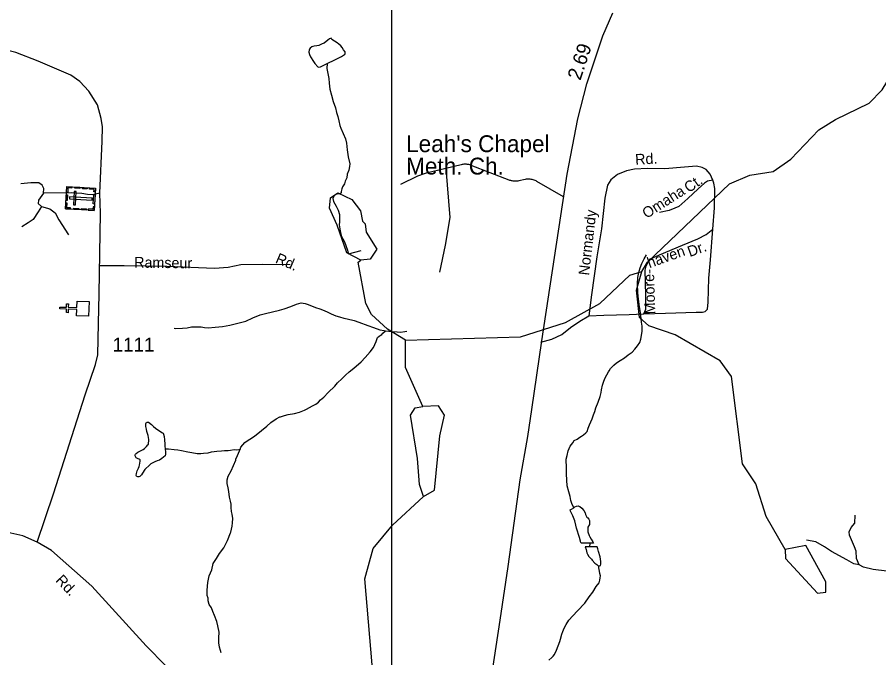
# Model space of a CAD drawing. Extents: x 2126262 to 2293712, y 749403 to 919119.
# Drawn here: x 2186363 to 2194027, y 826569 to 832270 of the extents above; entities that cross this region are included whole.
import ezdxf

# ---------------------------------------------------------------- set-up
doc = ezdxf.new("R2010")
doc.units = 0
for name, color, linetype in [('Exist Cultural Cemetery CELL', 7, 'Continuous'), ('Exist Cultural Church CELL', 7, 'Continuous'), ('Exist Cultural Church with Cemetery Label', 7, 'Continuous'), ('Exist Hydrographic Creek Single Shore', 7, 'Continuous'), ('Exist Hydrographic Misc Water Feature', 7, 'Continuous'), ('Exist Hydrographic Pond Under 1500 Sq Ft', 7, 'Continuous'), ('Exist Road Non-System Type 51', 7, 'Continuous'), ('Exist Road Non-System Type 51 Label', 7, 'Continuous'), ('Exist Road Primary US Attributed', 7, 'Continuous'), ('Exist Road Primary US Mileage Hundredths English Label', 7, 'Continuous'), ('Exist Road Secondary Type 51 Attributed', 7, 'Continuous'), ('Exist Road Secondary Type 51 Label', 7, 'Continuous'), ('Exist Road Secondary Type 51 Number Label', 7, 'Continuous'), ('Map Preparation Inset Cut Line', 7, 'Continuous')]:
    doc.layers.add(name, color=color, linetype=linetype)

msp = doc.modelspace()

# ---------------------------------------------------------------- linework, layer by layer
at = {"layer": 'Exist Cultural Cemetery CELL'}
for points in [[(2186792.6, 830564.5), (2186804, 830763.3), (2187058.2, 830748.7), (2187046.8, 830549.9)], [(2186847.3, 830760.9), (2186846.6, 830749.5), (2186814.5, 830751.4), (2186812.2, 830710.9), (2186801.1, 830711.5), (2186804, 830763.3)], [(2186919.6, 830745.3), (2186876.3, 830747.8), (2186877, 830759.1), (2186920.2, 830756.7)], [(2186985.4, 830741.5), (2186942.2, 830744), (2186942.8, 830755.3), (2186986.1, 830752.9)], [(2187056.3, 830715.6), (2187044.8, 830716.3), (2187046.1, 830738.2), (2187005.8, 830740.6), (2187006.4, 830751.7), (2187058.2, 830748.7)], [(2186796.9, 830638.5), (2186799.8, 830690.2), (2186811.2, 830689.6), (2186808.2, 830637.8)], [(2186828.1, 830671.7), (2186827, 830653), (2187029.5, 830641.4), (2187030.5, 830660.1)], [(2186862.9, 830601.4), (2186881.5, 830600.3), (2186888.3, 830717.8), (2186869.6, 830718.9)], [(2187038.6, 830608), (2187043.5, 830692.7), (2187054.9, 830692), (2187050, 830607.3)], [(2186835.8, 830562), (2186836.5, 830573.4), (2186804.3, 830575.2), (2186806.7, 830615.7), (2186795.6, 830616.3), (2186792.6, 830564.5)], [(2186909.9, 830557.8), (2186866.6, 830560.2), (2186867.3, 830571.6), (2186910.5, 830569.1)], [(2186977, 830553.9), (2186933.7, 830556.4), (2186934.4, 830567.8), (2186977.6, 830565.3)], [(2187048.6, 830583), (2187037.2, 830583.6), (2187035.9, 830561.7), (2186995.6, 830564), (2186994.9, 830552.9), (2187046.8, 830549.9)]]:
    msp.add_lwpolyline(points, close=True, dxfattribs=at)
at = {"layer": 'Exist Cultural Church CELL'}
msp.add_lwpolyline([(2186891.3, 829613.3), (2186892.8, 829670.2), (2186816.7, 829672.4), (2186815.8, 829640.4), (2186799.8, 829640.8), (2186800.8, 829672.8), (2186740.6, 829674.5), (2186741.1, 829690.5), (2186801.2, 829688.8), (2186802.1, 829720.8), (2186818.1, 829720.4), (2186817.2, 829688.4), (2186893.3, 829686.2), (2186895, 829743.8), (2187001.5, 829740.8), (2186997.7, 829610.2)], close=True, dxfattribs=at)
at = {"layer": 'Exist Hydrographic Creek Single Shore'}
for points in [[(2191919.5, 830007.1), (2191968.5, 830091.4), (2192697.5, 830788.2), (2192879.6, 830863.2), (2193087.5, 830898.3), (2193245.4, 831006.5), (2193493.5, 831267.1), (2193642.6, 831359.2), (2193941.5, 831504), (2194057.4, 831622.9), (2194131.4, 831746), (2194338.5, 831991.1), (2194619.4, 832208.3), (2194644.5, 832201.3)], [(2189815.5, 829394.5), (2190840.5, 829425.9), (2191239.6, 829552.1), (2191546.5, 829722.9), (2191811.5, 829973.3), (2191919.5, 830007.1)]]:
    msp.add_lwpolyline(points, dxfattribs=at)
at = {"layer": 'Exist Hydrographic Misc Water Feature'}
msp.add_line((2191456.4, 827556.1), (2191458.1, 827588.1), dxfattribs=at)
for points in [[(2189119.2, 831858.6), (2189189.2, 831891.1), (2189248.8, 831921.5), (2189272.6, 831937.7), (2189280.6, 831941.7), (2189280.6, 831949.8), (2189278.6, 831963.7), (2189266.2, 831979.6), (2189252.3, 831999.5), (2189240, 832015.4), (2189222.2, 832031.3), (2189208, 832041.2), (2189185.9, 832057.1), (2189161.9, 832072.9), (2189155.7, 832082.8), (2189141.8, 832078.7), (2189125.8, 832066.6), (2189094, 832040.5), (2189076.2, 832032.3), (2189046, 832018.1), (2189028.4, 832015.9), (2189004.4, 832013.8), (2188992.3, 832009.7), (2188984.3, 832005.7), (2188968.3, 831995.5), (2188962.4, 831987.5), (2188958.7, 831979.5), (2188956.6, 831959.5), (2188962.8, 831937.6), (2188972.8, 831917.6), (2188977.1, 831907.6), (2188993.1, 831885.7), (2189009.3, 831859.9), (2189037.6, 831828.1), (2189045.6, 831826.1), (2189061.6, 831830.2), (2189113.3, 831856.6), (2189119.2, 831858.6)], [(2189119.2, 831858.6), (2189117.6, 831812.6), (2189125.8, 831770.7), (2189134, 831724.8), (2189138.5, 831684.8), (2189142.8, 831630.9), (2189157.4, 831577), (2189173.6, 831519.1), (2189194.1, 831463.2), (2189204.3, 831421.4), (2189214.6, 831387.4), (2189222.8, 831347.5), (2189233, 831305.6), (2189241.2, 831281.7), (2189263.6, 831235.8), (2189281.8, 831188), (2189292.1, 831150.1), (2189298.6, 831090.1), (2189307.1, 831028.2), (2189321.4, 830966.3), (2189319.6, 830940.3), (2189311.8, 830908.3), (2189298, 830872.2), (2189294.3, 830842.2), (2189280.6, 830812), (2189274.7, 830788), (2189256.8, 830759.9), (2189249, 830741.9), (2189247.2, 830731.9), (2189243.1, 830717.9), (2189243.1, 830709.9), (2189235.3, 830697.8)], [(2189235.3, 830697.8), (2189231.4, 830699.7), (2189211.3, 830699.6), (2189191.4, 830689.5), (2189179.3, 830677.4), (2189169.7, 830655.4), (2189175.8, 830631.4), (2189200, 830587.6), (2189218.3, 830551.7), (2189230.6, 830513.8), (2189229.1, 830449.8), (2189227.1, 830421.8), (2189235.5, 830367.8), (2189245.7, 830328), (2189258, 830298), (2189274.2, 830270.2), (2189300.9, 830198.4), (2189306.9, 830170.4), (2189308.9, 830164.5), (2189420.9, 830193.2)], [(2191920.6, 829520.7), (2191916.3, 829554.7), (2191914.1, 829586.7), (2191907.9, 829642.6), (2191899.3, 829692.6), (2191888.9, 829760.4), (2191882.5, 829820.4), (2191880, 829898.3), (2191883.5, 829954.4), (2191891.3, 829998.4), (2191905.1, 830040.5), (2191918.8, 830078.6), (2191940.3, 830118.7), (2191960, 830156.8)], [(2189815.5, 829394.5), (2189657.4, 829492.9), (2189514.5, 829623.8), (2189463.4, 829723.3), (2189394.5, 830088.8), (2189419.5, 830108)], [(2193194.5, 827533.5), (2193025.6, 827825.7), (2192932.5, 828116.3), (2192814.6, 828295.9), (2192717.6, 829072.1), (2192616.5, 829212), (2192214.6, 829443.4), (2191981.4, 829523.6), (2191897.6, 829597.6), (2191870.5, 829840.9), (2191919.5, 830007.1)], [(2187760.1, 829503.9), (2187772, 829500), (2187832.1, 829502.4), (2187875.8, 829506.7), (2187911.9, 829515), (2187953.9, 829515.3), (2187999.8, 829513.6), (2188027.7, 829507.8), (2188059.9, 829506), (2188123.9, 829510.5), (2188187.9, 829518.9), (2188253.5, 829529.3), (2188325.7, 829545.8), (2188395.4, 829566.3), (2188459.2, 829594.7), (2188522.7, 829621.1), (2188572.8, 829633.6), (2188694.6, 829662.4), (2188736.6, 829674.7), (2188796.3, 829697), (2188848.1, 829717.4), (2188890, 829727.7), (2188924, 829721.9), (2188950.1, 829712.1), (2188972.4, 829704.3), (2188996.4, 829696.4), (2189016.3, 829686.6), (2189054.4, 829674.9), (2189094.6, 829659.1), (2189126.6, 829645.3), (2189154.5, 829629.6), (2189196.7, 829613.9), (2189230.8, 829604.1), (2189266.9, 829592.3), (2189299.1, 829584.5), (2189361, 829571), (2189401.2, 829555.3), (2189481.3, 829525.8), (2189531.4, 829508.2), (2189587.6, 829488.6), (2189625.5, 829480.8), (2189637.6, 829478.9)], [(2191314.1, 827903), (2191309.8, 827911), (2191299.8, 827932.9), (2191287.7, 827968.8), (2191281.3, 828004.8), (2191269, 828046.7), (2191254.6, 828098.5), (2191250.3, 828150.6), (2191247.9, 828206.5), (2191247.7, 828256.5), (2191247.1, 828336.4), (2191254.8, 828368.5), (2191262.6, 828410.5), (2191282.1, 828452.7), (2191304.1, 828482.8), (2191317.8, 828502.8), (2191343.8, 828515), (2191367.6, 828531.2), (2191383.6, 828541.3), (2191399.4, 828553.4), (2191421.3, 828571.5), (2191431.4, 828583.6), (2191441, 828611.7), (2191452.9, 828643.7), (2191476.3, 828695.9), (2191488, 828732), (2191500.1, 828760), (2191509.9, 828794.1), (2191529.4, 828844.3), (2191547, 828894.3), (2191556.9, 828930.4), (2191560.6, 828954.4), (2191568.4, 828994.5), (2191580.1, 829030.5), (2191591.7, 829060.6), (2191621.7, 829112.8), (2191629.3, 829122.9), (2191641.4, 829142.9), (2191671.1, 829173.1), (2191694.9, 829193.3), (2191726.9, 829215.5), (2191764.6, 829237.8), (2191798.2, 829264), (2191832.1, 829290.2), (2191858.1, 829314.4), (2191879.8, 829346.5), (2191901.6, 829376.6), (2191911.4, 829404.7), (2191917.2, 829436.8), (2191922.9, 829476.7), (2191920.6, 829520.7)], [(2188345.4, 828422.3), (2188353.2, 828444.4), (2188371, 828464.4), (2188388.8, 828484.6), (2188408.9, 828498.7), (2188432.5, 828514.9), (2188472.3, 828541.1), (2188536.1, 828591.6), (2188581.8, 828629.9), (2188617.7, 828664.1), (2188665.2, 828694.5), (2188699.1, 828712.7), (2188705, 828712.7), (2188739.1, 828725), (2188773.1, 828733.2), (2188828.9, 828743.5), (2188872.8, 828755.8), (2188918.5, 828774.2), (2188936.5, 828782.3), (2188962.6, 828796.5), (2188990.2, 828812.7), (2189018.3, 828826.8), (2189042.1, 828845), (2189062, 828865.2), (2189089.9, 828887.4), (2189129.7, 828931.6), (2189187.1, 828987.9), (2189212.7, 829016.1), (2189250.7, 829052.4), (2189282.2, 829084.6), (2189316.3, 829112.8), (2189342.1, 829135), (2189377.8, 829165.2), (2189423.5, 829203.6), (2189457.4, 829241.8), (2189502.9, 829292), (2189530.6, 829330.2), (2189544.3, 829358.4), (2189554.3, 829384.4), (2189568.1, 829418.5), (2189581.8, 829430.6), (2189591.9, 829436.6), (2189605.8, 829446.7), (2189613.8, 829456.8), (2189637.6, 829478.9)], [(2189637.6, 829478.9), (2189699.5, 829473.4), (2189743.6, 829469.7), (2189773.5, 829467.9), (2189809.6, 829472.1), (2189827.7, 829476.2)], [(2189970.5, 828804.1), (2189817.5, 829151.7), (2189815.5, 829394.5)], [(2187679.4, 828429.7), (2187679.6, 828425.7), (2187681.6, 828401.7), (2187681.8, 828379.7), (2187679.8, 828367.7), (2187648.2, 828341.5), (2187628.1, 828329.3), (2187606.4, 828321.2), (2187588.3, 828313.1), (2187562.3, 828300.9), (2187552.4, 828294.8), (2187542.6, 828286.8), (2187496.9, 828244.4), (2187490.9, 828234.4), (2187482.9, 828222.4), (2187477.2, 828212.3), (2187467.1, 828198.2), (2187459.1, 828188.2), (2187453.4, 828182.2), (2187445.4, 828180.1), (2187435.3, 828180.1), (2187427.3, 828182), (2187423.2, 828185.9), (2187421, 828191.9), (2187425.1, 828210), (2187430.8, 828234), (2187440.9, 828258.1), (2187446.6, 828272.2), (2187450.5, 828284.2), (2187454.4, 828302.1), (2187456.3, 828320.1), (2187456.3, 828330.1), (2187452.2, 828334.1), (2187432.1, 828344), (2187422, 828350), (2187418.1, 828355.9), (2187412.2, 828365.8), (2187411.8, 828375.8), (2187413.8, 828381.8), (2187419.8, 828387.9), (2187435.7, 828400), (2187459.5, 828412.2), (2187481.7, 828422.3), (2187493.6, 828430.4), (2187505.3, 828440.5), (2187513.3, 828448.5), (2187523.3, 828464.6), (2187529.3, 828468.7), (2187531.1, 828478.6), (2187533.1, 828500.6), (2187532.7, 828512.6), (2187526.6, 828546.6), (2187516.3, 828582.5), (2187512.2, 828604.4), (2187510.4, 828616.4), (2187508.1, 828628.4), (2187507.9, 828654.5), (2187509.8, 828660.5), (2187515.9, 828662.5), (2187519.8, 828666.5), (2187531.9, 828666.6), (2187556.1, 828644.8), (2187576, 828626.9), (2187594.3, 828613), (2187612.3, 828597.2), (2187636.3, 828583.3), (2187650.2, 828575.4), (2187660.5, 828569.5), (2187664.6, 828559.5), (2187668.9, 828537.6), (2187672.8, 828507.7), (2187675, 828471.6), (2187675.3, 828451.6), (2187679.4, 828429.7)], [(2187679.4, 828429.7), (2187709.3, 828427.9), (2187757.7, 828424.2), (2187791.5, 828418.5), (2187823.5, 828414.7), (2187881.5, 828403.1), (2187915.6, 828395.3), (2187963.6, 828387.7), (2187995.5, 828387.9), (2188019.5, 828390.1), (2188061.6, 828394.3), (2188089.7, 828402.5), (2188139.5, 828406.9), (2188179.3, 828411.1), (2188207.4, 828413.3), (2188239.3, 828413.6), (2188261.3, 828417.7), (2188291.4, 828421.9), (2188317.3, 828420.1), (2188333.3, 828424.2), (2188345.4, 828422.3)], [(2188177.8, 826613.7), (2188169.8, 826633.6), (2188161.6, 826663.6), (2188157.3, 826701.5), (2188157.1, 826745.5), (2188158.6, 826797.5), (2188148.3, 826853.4), (2188137.6, 826893.2), (2188117.5, 826945.2), (2188103.4, 826981.1), (2188091.1, 827012.9), (2188070.8, 827042.8), (2188062.8, 827074.8), (2188060.5, 827100.7), (2188052.3, 827124.6), (2188052.1, 827170.6), (2188057.7, 827238.6), (2188069.2, 827298.7), (2188092.7, 827352.9), (2188106.3, 827408.9), (2188136, 827453.1), (2188161.8, 827497.3), (2188201.4, 827547.6), (2188232.8, 827611.7), (2188260.7, 827680), (2188262.3, 827686), (2188268.3, 827714), (2188276.1, 827740), (2188277.9, 827770), (2188281.6, 827810), (2188273.4, 827848), (2188269.1, 827871.9), (2188266.8, 827905.9), (2188264.6, 827935.9), (2188260.7, 827961.8), (2188252.3, 827997.7), (2188245.9, 828047.7), (2188239.6, 828081.7), (2188231.4, 828121.6), (2188231.1, 828153.6), (2188239.1, 828185.6), (2188264.6, 828233.8), (2188306, 828328.1), (2188307.8, 828336.1), (2188323.6, 828370.1), (2188339.4, 828410.3), (2188345.4, 828422.3)], [(2189519.6, 826507.2), (2189455.4, 827272.9), (2189528.4, 827540.4), (2189702.5, 827750.1), (2189975.4, 828003.6)], [(2191314.1, 827903), (2191323.7, 827911.1), (2191337.9, 827917.2), (2191351.8, 827921.3), (2191359.8, 827919.4), (2191367.8, 827915.4), (2191386.1, 827899.5), (2191404.1, 827879.6), (2191414.4, 827857.8), (2191416.4, 827843.7), (2191424.4, 827831.8), (2191430.6, 827821.9), (2191438.6, 827813.9), (2191448.6, 827802), (2191452.5, 827792), (2191454.8, 827776), (2191454.8, 827764), (2191452.9, 827754), (2191439.2, 827732), (2191437.1, 827725.9), (2191437.3, 827713.9), (2191437.3, 827699.9), (2191437.3, 827690), (2191449.6, 827658), (2191457.6, 827646.1), (2191467.9, 827626.1), (2191482, 827602.3), (2191490, 827588.4), (2191458.1, 827588.1)], [(2191458.1, 827588.1), (2191384, 827587.6), (2191380.1, 827589.6), (2191376, 827595.5), (2191374.2, 827599.5), (2191372.1, 827605.5), (2191365.8, 827639.5), (2191339.1, 827723.3), (2191333.2, 827749.2), (2191322.9, 827787.1), (2191304.7, 827831), (2191294.4, 827854.9), (2191284.2, 827874.9), (2191280.1, 827884.8), (2191294, 827892.9), (2191314.1, 827903)], [(2191456.4, 827556.1), (2191414.4, 827555.9), (2191422.6, 827531.9), (2191430.6, 827504), (2191434.9, 827492), (2191448.8, 827470.1), (2191459.1, 827458.2), (2191471.2, 827446.3), (2191477.1, 827438.3), (2191501.3, 827412.5), (2191517.3, 827398.6), (2191531.7, 827386.7), (2191535.6, 827386.7)], [(2191535.6, 827386.7), (2191541.5, 827386.8), (2191551.4, 827390.8), (2191555.2, 827400.8), (2191555, 827424.8), (2191548.9, 827468.8), (2191534.5, 827514.6), (2191526.3, 827538.6), (2191522.4, 827556.6), (2191456.4, 827556.1)], [(2191091.4, 826547.9), (2191119.3, 826570.1), (2191131, 826582.2), (2191143.1, 826598.2), (2191160.9, 826636.4), (2191174.7, 826676.4), (2191188.4, 826712.5), (2191196, 826734.6), (2191207.9, 826778.7), (2191215.7, 826802.7), (2191229.4, 826832.8), (2191247.1, 826864.9), (2191268.8, 826903), (2191306.5, 826943.3), (2191346.3, 826985.5), (2191411.9, 827055.9), (2191451.3, 827112.2), (2191483.1, 827152.4), (2191512.8, 827202.6), (2191538.6, 827236.8), (2191544.4, 827258.8), (2191548.1, 827280.8), (2191550.1, 827298.8), (2191545.8, 827318.8), (2191543.8, 827340.8), (2191537.6, 827368.7), (2191535.6, 827386.7)]]:
    msp.add_lwpolyline(points, dxfattribs=at)
at = {"layer": 'Exist Hydrographic Pond Under 1500 Sq Ft'}
for points in [[(2189419.5, 830108), (2189294.4, 830172.9), (2189208.5, 830420.7), (2189141.5, 830569.7), (2189148.4, 830661.4), (2189215.5, 830706), (2189340.6, 830647.6), (2189416.5, 830547.6), (2189433.5, 830455.4), (2189458.5, 830432), (2189467.5, 830356.3), (2189560.4, 830206.8), (2189502.6, 830116.1), (2189419.5, 830108)], [(2189975.4, 828003.6), (2189941.6, 828112.5), (2189923.5, 828342.5), (2189862.4, 828727.6), (2189903.5, 828792.4), (2189970.5, 828804.1)], [(2190121.4, 828545.1), (2190162.4, 828728), (2190111.6, 828811), (2189970.5, 828804.1)], [(2189975.4, 828003.6), (2190075.5, 828060.6), (2190121.4, 828545.1)], [(2193194.5, 827533.5), (2193195.6, 827451.5), (2193480.6, 827143.8), (2193555.4, 827152.1), (2193554.4, 827244.1), (2193377.5, 827569.2), (2193194.5, 827533.5)]]:
    msp.add_lwpolyline(points, dxfattribs=at)
at = {"layer": 'Exist Road Non-System Type 51'}
msp.add_line((2190174, 830924), (2189999.9, 830882.4), dxfattribs=at)
for points in [[(2190174, 830924), (2190212.2, 830487.4), (2190168.1, 830240.3), (2190118.4, 830000)], [(2191222.2, 830671.6), (2190985.8, 830808.6), (2190977.8, 830812.9), (2190969.8, 830816.6), (2190961.4, 830819.9), (2190953, 830822.7), (2190944.2, 830825), (2190935.6, 830826.7), (2190926.8, 830827.9), (2190917.7, 830828.6), (2190908.7, 830828.8), (2190899.7, 830828.4), (2190891.1, 830827.6), (2190882.3, 830826.1), (2190824, 830813.9), (2190816.6, 830812.5), (2190809.7, 830811.5), (2190802.5, 830810.9), (2190795.3, 830810.6), (2190787.9, 830810.7), (2190780.8, 830811.1), (2190773.8, 830811.9), (2190766.4, 830813), (2190759.2, 830814.4), (2190752.3, 830816.2), (2190745.5, 830818.3), (2190738.7, 830820.8), (2190402, 830950.3), (2190402.2, 830951.4), (2190395.3, 830954), (2190388.1, 830956.2), (2190380.5, 830958.1), (2190372.9, 830959.5), (2190365.5, 830960.5), (2190357.9, 830961.3), (2190350.6, 830961.6), (2190343, 830961.6), (2190335.6, 830961.1), (2190328, 830960.2), (2190320.4, 830959.1), (2190312.8, 830957.3), (2190174, 830924)], [(2192549.9, 830821.1), (2192527.8, 830874.6), (2192491.5, 830915.1), (2192456.6, 830931.8), (2192406.4, 830944.4), (2192297.6, 830936), (2192122.3, 830922.1), (2191970.3, 830923.5), (2191854.5, 830917.9), (2191781.9, 830902.5), (2191702.4, 830871.8), (2191642.4, 830822.9), (2191613.1, 830774.1), (2191590.8, 830659.6), (2191558.7, 830387.3), (2191519.6, 830136.6), (2191471, 829800.9), (2191447.6, 829611.4)], [(2189999.9, 830882.4), (2189990.3, 830880.1), (2189923.9, 830856), (2189772.5, 830780.8)], [(2192549.9, 830821.1), (2192503.8, 830809.9), (2192477.3, 830794.6), (2192418.7, 830742.9), (2192328, 830656.3), (2192248.7, 830586.9), (2192213.8, 830570.2), (2192162.2, 830550.6), (2192075.7, 830531.1)], [(2192551.7, 830384.4), (2192565.2, 830574.8), (2192569.4, 830747.1), (2192559.6, 830793.2), (2192549.9, 830821.1)], [(2186597.3, 830704.4), (2186599.2, 830746.3), (2186585.2, 830775.6), (2186555.9, 830796.5), (2186484.8, 830795.1), (2186395.5, 830788.2)], [(2186597.3, 830704.4), (2186553.1, 830642.9), (2186550.3, 830612.2), (2186578.2, 830584.3)], [(2187098.9, 830703.2), (2187031.2, 830690.4), (2186989.3, 830691.8), (2186937.7, 830700.2), (2186847, 830707.2), (2186597.3, 830704.4)], [(2186578.2, 830584.3), (2186550.3, 830539.6), (2186504.3, 830471.2), (2186461, 830440.5), (2186402.4, 830405.6)], [(2186578.2, 830584.3), (2186653.5, 830565.1), (2186700.9, 830530.2), (2186734.4, 830466), (2186818.1, 830333.3)], [(2191936.9, 829631.7), (2191953.7, 829672.2), (2191955.1, 829796.5), (2191949.5, 830017.8), (2191956.4, 830055.5), (2191974.6, 830091.8), (2191996.9, 830119.7), (2192075, 830156.1), (2192279.6, 830242), (2192417.7, 830296.5), (2192491.7, 830335.6), (2192551.7, 830384.4)], [(2191936.9, 829631.7), (2192129.6, 829636.7), (2192403.1, 829643.7), (2192457.5, 829645.1), (2192482.6, 829652.1), (2192503.5, 829673), (2192507.7, 829734.4), (2192514.4, 829947.5), (2192531.1, 830111.9), (2192551.7, 830384.4)], [(2187096.1, 830059.5), (2187314.1, 830060.3), (2187695, 830054.8), (2188118.4, 830037.3), (2188238.4, 830047.1), (2188352.8, 830070.8), (2188541.1, 830073.6), (2188790.1, 830068.7)], [(2191019.2, 829378.7), (2191118.4, 829404.8), (2191207.7, 829446.7), (2191285.8, 829508.1), (2191366.7, 829564), (2191447.6, 829611.4)], [(2191447.6, 829611.4), (2191581.6, 829619.8), (2191804.8, 829625.4), (2191936.9, 829631.7)], [(2193851.1, 827395.2), (2193828.8, 827452.5), (2193824.6, 827518.1), (2193810.7, 827555.8), (2193766, 827659.1), (2193763.2, 827689.8), (2193780, 827728.9), (2193813.5, 827768), (2193817.7, 827839.2)], [(2193851.1, 827395.2), (2193803.7, 827405), (2193743.7, 827439.9), (2193605.6, 827515.3), (2193542.8, 827557.2), (2193466.1, 827600.5), (2193383.8, 827614.4)], [(2194332.8, 827273.8), (2194280.4, 827302.1), (2194213.5, 827320.3), (2194099.1, 827338.4), (2193977.7, 827353.8), (2193891.6, 827374.3), (2193851.1, 827395.2)]]:
    msp.add_lwpolyline(points, dxfattribs=at)
at = {"layer": 'Exist Road Primary US Attributed'}
msp.add_lwpolyline([(2189871, 825098.9), (2190181.4, 825560), (2190346, 825811.3), (2190421.9, 825953.6), (2190485.8, 826097.4), (2190552, 826287.3), (2190588.3, 826435.3), (2190658, 826902.5), (2190730.5, 827380), (2190836.4, 828154.1), (2190905.5, 828538.7), (2190941.8, 828778.3), (2191028.9, 829391.2), (2191254.9, 830874.2), (2191348.4, 831367.1), (2191429.7, 831678.5), (2191573, 832105.7), (2191659.5, 832309.6)], dxfattribs=at)
at = {"layer": 'Exist Road Secondary Type 51 Attributed'}
for points in [[(2186540.3, 827598.7), (2186684.5, 828027.9), (2186968.4, 828908.3), (2187060.5, 829179.1), (2187080.1, 829265.7), (2187085.6, 829543.6), (2187091.9, 829808.2), (2187103.8, 830525.2), (2187098.9, 830703.2), (2187117, 831168.2), (2187122.6, 831293.9), (2187110.7, 831370), (2187075.9, 831490), (2186999.8, 831612.2), (2186920.3, 831697.4), (2186839.4, 831754.6), (2186549.9, 831878.2), (2186351.8, 831955), (2186231.8, 831987.1), (2186071, 831997.9)], [(2186540.3, 827598.7), (2186412.7, 827653.9), (2186251.5, 827690.9), (2186056.2, 827696.5), (2185752.1, 827713.2), (2185545.6, 827723), (2185353.1, 827720.2), (2185196.1, 827700), (2185102.7, 827679), (2184970.1, 827621.8), (2184846.7, 827541.5), (2184660.4, 827402.7)], [(2189871, 825098.9), (2189674, 825235.4), (2187683.8, 826498.3), (2187510.1, 826676.4), (2187025.3, 827206.3), (2186668.2, 827524.6), (2186540.3, 827598.7)]]:
    msp.add_lwpolyline(points, dxfattribs=at)
at = {"layer": 'Map Preparation Inset Cut Line'}
msp.add_lwpolyline([(2133630.5, 852884.6), (2189691.2, 852884.6), (2189691.2, 811054.9), (2164878.1, 811054.9), (2133665.4, 826054.8)], close=True, dxfattribs=at)

# ---------------------------------------------------------------- texts
at = {"layer": 'Exist Cultural Church with Cemetery Label'}
for s, p in [("Leah's Chapel", (2189822.2, 831069.5)), ('Meth. Ch.', (2189822.2, 830870.3))]:
    msp.add_text(s, height=150, dxfattribs=at).set_placement(p)
at = {"layer": 'Exist Road Non-System Type 51 Label'}
for s, rotation, p in [('Rd.', 2.91376, (2191861.8, 830957.4)), ('Ct.', 34.86714, (2192336.8, 830703.8)), ('Omaha', 32.63522, (2191960.8, 830474.7)), ('Normandy', 83.42461, (2191449, 829968.9)), ('haven', 19.76499, (2191986.5, 830035.8)), ('Dr.', 19.76499, (2192345.3, 830135.4)), ('Ramseur', 359.06807, (2187402.7, 830042.5)), ('Rd.', 336.78056, (2188652.5, 830088.2)), ('Moore-', 91.92768, (2192039.4, 829627.5))]:
    msp.add_text(s, height=95, rotation=rotation, dxfattribs=at).set_placement(p)
at = {"layer": 'Exist Road Primary US Mileage Hundredths English Label'}
msp.add_text('2.69', height=125, rotation=71.45802, dxfattribs=at).set_placement((2191371.7, 831702.1))
at = {"layer": 'Exist Road Secondary Type 51 Label'}
msp.add_text('Rd.', height=95, rotation=313.75804, dxfattribs=at).set_placement((2186698.4, 827253.2))
at = {"layer": 'Exist Road Secondary Type 51 Number Label'}
msp.add_text('1111', height=125, dxfattribs=at).set_placement((2187211.6, 829293.4))

doc.saveas('drawing.dxf')
